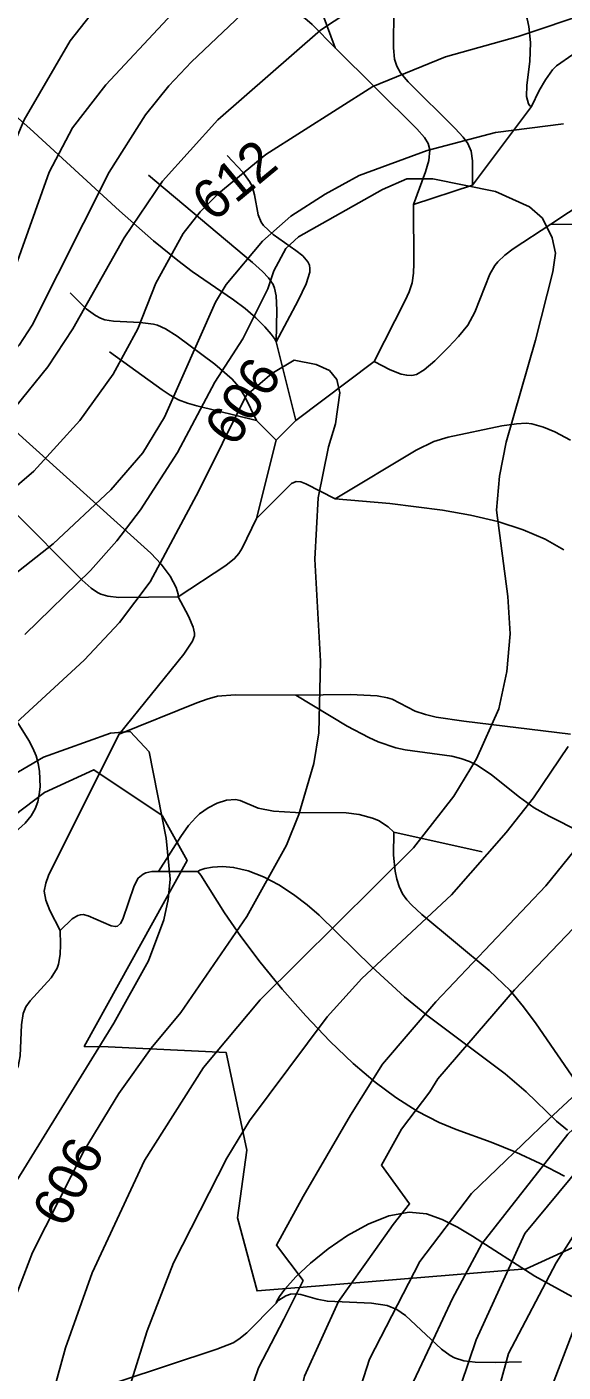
# Model space of a CAD drawing. Extents: x -709584 to -702006, y -1161789 to -1157496.
# Drawn here: x -707810.5 to -707673.9, y -1161499.6 to -1161156.7 of the extents above; entities that cross this region are included whole.
import ezdxf

# ---------------------------------------------------------------- set-up
doc = ezdxf.new("R2010")
doc.units = 0
for name, color, linetype in [('103_hranice KÚ', 7, 'Continuous'), ('120_vrstevnice hlavní', 7, 'Continuous'), ('121_vrstevnice hlavní_popis', 7, 'Continuous'), ('122_vrstevnice základní', 7, 'Continuous'), ('411_akumulovaný odtok', 7, 'Continuous')]:
    doc.layers.add(name, color=color, linetype=linetype)

msp = doc.modelspace()

# ---------------------------------------------------------------- linework, layer by layer
at = {"layer": '103_hranice KÚ'}
msp.add_lwpolyline([(-708069.08, -1161360.53), (-708050.18, -1161381.5), (-708038.46, -1161387.29), (-708031.75, -1161416.26), (-708000.37, -1161425.28), (-707968.86, -1161427.91), (-707949.51, -1161427.57), (-707922.12, -1161425.59), (-707904.25, -1161423.49), (-707882.47, -1161412.64), (-707826.8, -1161367.54), (-707806.04, -1161351.84), (-707793.47, -1161346.03), (-707776.08, -1161357.69), (-707769.68, -1161369.15), (-707795.87, -1161416.57), (-707789.81, -1161416.7), (-707759.7, -1161418.15), (-707754.5, -1161443.02), (-707756.84, -1161460.29), (-707751.86, -1161478.91), (-707741.1, -1161478.02), (-707683.31, -1161473.27), (-707622.03, -1161445.19)], dxfattribs=at)
at = {"layer": '120_vrstevnice hlavní'}
for points in [[(-708071.14, -1161216.26), (-708033.53, -1161253.87), (-708005.9, -1161274.7), (-707990.71, -1161284.24), (-707976.1, -1161291.62), (-707965.69, -1161295.24), (-707955.28, -1161297.7), (-707941.39, -1161298.85), (-707925.77, -1161297.7), (-707913.62, -1161295.09), (-707909.57, -1161293.65), (-707898.43, -1161288), (-707888.74, -1161281.35), (-707855.47, -1161255.6), (-707847.66, -1161248.8), (-707843.03, -1161243.74), (-707834.35, -1161231.59), (-707823.94, -1161210.47), (-707811.21, -1161180.39), (-707799.49, -1161160.28), (-707790.53, -1161148.86)], [(-707818.3, -1161299.86), (-707803.83, -1161288.44), (-707789.08, -1161274.7), (-707780.98, -1161265.29), (-707775.48, -1161256.18), (-707762.46, -1161226.82), (-707759.72, -1161222.33), (-707750.46, -1161211.34), (-707743.23, -1161204.98), (-707734.55, -1161199.34), (-707725.87, -1161194.56), (-707708.51, -1161188.2), (-707691.16, -1161183.57), (-707673.8, -1161181.4)], [(-707672.64, -1161340.08), (-707681.46, -1161353.24), (-707688.41, -1161362.06), (-707702.29, -1161377.97), (-707725.15, -1161399.24), (-707733.97, -1161409.07), (-707753.79, -1161435.54), (-707759.57, -1161445.09)], [(-707566.55, -1161362.44), (-707592.55, -1161378.65), (-707638.19, -1161415.19), (-707657.65, -1161432.93), (-707683.65, -1161464.22), (-707696.08, -1161491.35), (-707705.77, -1161520.01), (-707708.51, -1161548.36), (-707709.24, -1161564.56), (-707709.09, -1161589.73), (-707708.08, -1161607.09), (-707705.04, -1161628.79), (-707702.66, -1161641.02)], [(-707759.57, -1161445.09), (-707773.17, -1161471.7), (-707779.82, -1161489.06), (-707783.87, -1161501.79), (-707787.2, -1161517.99), (-707788.38, -1161552.61), (-707777.46, -1161554.87), (-707778.23, -1161617.65)]]:
    msp.add_lwpolyline(points, dxfattribs=at)
at = {"layer": '122_vrstevnice základní'}
for points in [[(-707728.62, -1161127.74), (-707768.54, -1161165.63), (-707774.33, -1161171.71), (-707780.26, -1161179.09), (-707789.51, -1161193.7), (-707809.19, -1161232.75), (-707812.51, -1161237.81), (-707821.62, -1161248.08), (-707827.99, -1161254.01), (-707840.57, -1161264.14), (-707869.94, -1161285.54), (-707895.54, -1161305.94), (-707909.28, -1161314.47), (-707927.79, -1161323.3), (-707934.74, -1161325.18), (-707941.68, -1161326.33), (-707950.94, -1161326.77), (-707969.45, -1161324.45), (-707985.65, -1161319.82), (-708006.77, -1161310.13), (-708043.8, -1161287.86), (-708071.14, -1161267.32)], [(-707758.99, -1161137.72), (-707790.38, -1161171.42), (-707798.92, -1161182.41), (-707804.85, -1161193.7), (-707815.55, -1161223.78), (-707822.06, -1161235.35), (-707831.75, -1161246.49), (-707844.77, -1161257.05), (-707860.97, -1161269.05), (-707888.45, -1161290.75), (-707900.02, -1161298.13), (-707916.22, -1161305.51), (-707926.35, -1161308.83), (-707936.47, -1161311), (-707942.55, -1161311.58), (-707950.65, -1161311.44), (-707958.75, -1161310.42), (-707968.87, -1161308.25)], [(-708057.11, -1161301.89), (-708024.85, -1161326.62), (-708011.4, -1161334.58), (-708001.27, -1161339.21), (-707985.07, -1161344.42), (-707974.95, -1161346.15), (-707966.85, -1161346.73), (-707957.01, -1161346.44), (-707941.39, -1161344.7), (-707930.98, -1161341.81), (-707923.17, -1161338.63), (-707913.91, -1161334), (-707900.46, -1161325.18), (-707841.58, -1161278.75), (-707820.61, -1161261.1), (-707813.38, -1161253.58), (-707805.14, -1161243.31), (-707798.77, -1161233.62), (-707785.75, -1161210.47), (-707775.92, -1161196.01), (-707761.89, -1161180.39), (-707735.71, -1161157.53), (-707725, -1161150.45)], [(-707828.28, -1161286.7), (-707808.75, -1161269.92), (-707797.04, -1161257.05), (-707788.5, -1161245.19), (-707782.28, -1161233.62), (-707777.65, -1161222.05), (-707770.71, -1161209.32), (-707766.37, -1161203.82), (-707761.6, -1161199.05), (-707749.59, -1161189.21), (-707722.4, -1161171.85), (-707703.88, -1161164.33), (-707685.37, -1161159.12), (-707666.85, -1161152.91)], [(-707630.84, -1161153.48), (-707625.63, -1161160.14), (-707622.02, -1161170.55), (-707622.02, -1161178.36), (-707629.83, -1161207), (-707634.46, -1161230.15), (-707635.32, -1161241.72), (-707634.31, -1161275.85), (-707634.6, -1161283.95), (-707636.33, -1161295.53), (-707639.08, -1161307.1), (-707643.42, -1161320.11), (-707646.75, -1161327.93), (-707653.55, -1161340.94), (-707664.97, -1161359.17), (-707678.28, -1161375.66), (-707706.34, -1161405.17), (-707719.94, -1161421.08), (-707728.1, -1161434.06), (-707740.16, -1161454.79), (-707746.94, -1161467.23), (-707740.16, -1161476.28)], [(-707811.07, -1161311.58), (-707794.29, -1161295.24), (-707787.63, -1161287.71), (-707781.56, -1161279.76), (-707772.16, -1161265.15), (-707762.61, -1161247.21), (-707755.52, -1161236.22), (-707749.16, -1161223.49), (-707747.57, -1161218.86), (-707744.53, -1161213.22), (-707741.35, -1161210.19), (-707719.94, -1161198.18), (-707713.72, -1161195.43), (-707707.07, -1161195.43), (-707691.16, -1161198.61), (-707682.48, -1161202.52), (-707679.15, -1161205.41), (-707676.69, -1161210.47), (-707675.82, -1161214.38), (-707676.55, -1161219.15), (-707680.89, -1161236.51), (-707688.41, -1161262.55), (-707690.14, -1161271.23), (-707690.87, -1161279.9), (-707687.97, -1161301.89), (-707687.4, -1161311.44), (-707688.26, -1161320.98), (-707690.29, -1161330.53), (-707695.93, -1161343.26), (-707701.71, -1161352.8), (-707711.98, -1161365.97), (-707751.04, -1161404.73), (-707765.5, -1161421.94), (-707780.55, -1161445.67), (-707793.85, -1161474.31), (-707800.65, -1161493.4), (-707805.57, -1161511.33)], [(-707850.12, -1161367.99), (-707795.88, -1161318.09), (-707786.91, -1161308.54), (-707779.1, -1161298.13), (-707766.66, -1161274.99), (-707754.65, -1161250.69), (-707748.09, -1161245.04), (-707742.45, -1161241.66), (-707736.81, -1161242.79), (-707733.42, -1161244.29), (-707731.54, -1161246.55), (-707730.79, -1161249.94), (-707731.92, -1161257.84), (-707733.68, -1161263.7), (-707736.28, -1161276.72), (-707737.15, -1161292.34), (-707735.71, -1161318.38), (-707736.14, -1161336.6), (-707737.44, -1161344.42), (-707741.2, -1161357.43), (-707744.39, -1161365.24), (-707754.51, -1161383.47), (-707771.29, -1161407.91), (-707778.81, -1161417.03), (-707787.05, -1161428.6), (-707795.88, -1161443.06), (-707809.04, -1161469.1), (-707818.01, -1161492.24)], [(-707814.1, -1161347.45), (-707806.29, -1161342.82), (-707789.22, -1161336.75), (-707784.16, -1161336.31), (-707779.39, -1161341.52), (-707775.05, -1161363.51), (-707774.04, -1161373.92), (-707774.47, -1161379.13), (-707775.63, -1161384.34), (-707779.53, -1161394.75), (-707788.36, -1161410.66), (-707816.85, -1161456.95)], [(-707637.93, -1161346.15), (-707648.92, -1161360.9), (-707663.67, -1161378.55), (-707686.24, -1161402.13), (-707705.8, -1161424.83), (-707707.88, -1161428.12), (-707715.08, -1161437.67), (-707720.19, -1161446.88), (-707713.03, -1161456.68), (-707717.18, -1161461.95), (-707721.7, -1161468.36), (-707731.12, -1161481.55), (-707739.76, -1161500.63), (-707745.25, -1161523.77), (-707750.46, -1161552.7), (-707752.77, -1161570.06), (-707753.21, -1161593.49), (-707752.48, -1161609.11), (-707750.75, -1161628.79), (-707749.02, -1161641.02)], [(-707718.6, -1161641.02), (-707720.81, -1161629.65), (-707725.15, -1161588), (-707725.44, -1161556.75), (-707723.27, -1161535.92), (-707720.66, -1161520.3), (-707707, -1161491.35), (-707702.11, -1161480.8), (-707694.57, -1161466.85), (-707672.72, -1161438.96), (-707643.33, -1161411.44), (-707624.57, -1161396.37), (-707596.69, -1161372.62)], [(-707573.71, -1161378.27), (-707622.23, -1161411.07), (-707642.2, -1161426.52), (-707658.31, -1161444.58), (-707675.64, -1161471.72), (-707687.83, -1161494.84), (-707692.46, -1161511.91), (-707696.8, -1161535.06), (-707698.39, -1161561.09), (-707698.24, -1161572.08), (-707696.8, -1161590.31), (-707694.92, -1161603.62), (-707687.58, -1161641.02)], [(-707660.66, -1161419.36), (-707677.62, -1161435.19), (-707697.21, -1161454.04), (-707710.4, -1161471.38), (-707723.21, -1161496.25), (-707735.27, -1161533.9), (-707738.31, -1161551.26), (-707740.05, -1161577.29), (-707740.05, -1161591.47), (-707738.74, -1161610.56), (-707736.28, -1161630.81), (-707734.14, -1161641.02)], [(-707740.16, -1161476.28), (-707745.06, -1161486.08), (-707751.46, -1161498.52), (-707755.23, -1161509.45), (-707767.24, -1161542), (-707771.58, -1161565.14), (-707772.73, -1161582.21), (-707770.71, -1161609.4), (-707766.95, -1161635.44), (-707765.62, -1161641.02)], [(-707670.91, -1161641.02), (-707678.14, -1161612.3), (-707682.62, -1161591.76), (-707685.66, -1161572.66), (-707685.95, -1161559.94), (-707684.94, -1161547.21), (-707682.19, -1161524.93), (-707679.01, -1161509.02), (-707674.23, -1161496.63), (-707670.46, -1161486.83)]]:
    msp.add_lwpolyline(points, dxfattribs=at)
at = {"layer": '411_akumulovaný odtok'}
for p, q in [((-707681.99, -1161177), (-707696.99, -1161197)), ((-707696.99, -1161197), (-707711.99, -1161202)), ((-707746.99, -1161237), (-707741.99, -1161257)), ((-707721.99, -1161242), (-707741.99, -1161257)), ((-707751.99, -1161257), (-707746.99, -1161262)), ((-707741.99, -1161257), (-707746.99, -1161262)), ((-707746.99, -1161262), (-707751.99, -1161282)), ((-707694.49, -1161367), (-707716.99, -1161362)), ((-707766.99, -1161372), (-707776.99, -1161372))]:
    msp.add_line(p, q, dxfattribs=at)
for points in [[(-707796.99, -1161077), (-707756.54, -1161113.21), (-707751.9, -1161117.7), (-707749.06, -1161120.87), (-707747.8, -1161122.56), (-707745.69, -1161126.14), (-707743.09, -1161131.91), (-707731.99, -1161162)], [(-707721.99, -1161077), (-707715.08, -1161086.02), (-707711.58, -1161090.88), (-707708.68, -1161095.36), (-707707.61, -1161097.33), (-707705.77, -1161101.41), (-707704.17, -1161105.6), (-707696.96, -1161127.03), (-707693.82, -1161135.46), (-707691.98, -1161139.5), (-707690.93, -1161141.43), (-707685.46, -1161149.48), (-707683.69, -1161152.78), (-707683.05, -1161154.63), (-707682.62, -1161156.55), (-707682.24, -1161160.69), (-707682.41, -1161165.51), (-707683.17, -1161171.51), (-707683.26, -1161174.41), (-707682.71, -1161176.33), (-707682.34, -1161176.84), (-707681.99, -1161177)], [(-707771.99, -1161127), (-707756.87, -1161146.08), (-707754.74, -1161148.53), (-707753.22, -1161149.97), (-707751.55, -1161151.09), (-707750.62, -1161151.45), (-707748.6, -1161151.89), (-707743.36, -1161152.62), (-707741.46, -1161153.33), (-707739.73, -1161154.45), (-707737.81, -1161156.1), (-707731.99, -1161162)], [(-707661.99, -1161137), (-707663.17, -1161138.18), (-707664.12, -1161139.85), (-707664.33, -1161140.81), (-707664.21, -1161141.89), (-707663.75, -1161142.94), (-707663.02, -1161143.93), (-707662.11, -1161144.82), (-707657.05, -1161148.45), (-707655.34, -1161149.87), (-707654.26, -1161151.27), (-707654.12, -1161151.96), (-707654.33, -1161152.63), (-707655.49, -1161153.95), (-707657.25, -1161155.26), (-707671.46, -1161163.74), (-707675.57, -1161166.65), (-707676.56, -1161167.67), (-707678.42, -1161170.19), (-707680.01, -1161172.94), (-707681.99, -1161177)], [(-707606.99, -1161137), (-707608.16, -1161137.48), (-707610.58, -1161139.1), (-707611.94, -1161140.32), (-707613.24, -1161141.81), (-707614.35, -1161143.56), (-707615.26, -1161145.5), (-707615.97, -1161147.53), (-707617.62, -1161154.95), (-707618.14, -1161156.65), (-707619.82, -1161160.27), (-707621.96, -1161163.73), (-707624.33, -1161167.1), (-707628.16, -1161172), (-707630.9, -1161175.09), (-707632.36, -1161176.54), (-707635.51, -1161179.2), (-707640.54, -1161182.85), (-707676.99, -1161207)], [(-707866.01, -1161150.89), (-707841.31, -1161161.35), (-707834.4, -1161164.58), (-707827.77, -1161168.26), (-707821.53, -1161172.66), (-707815.57, -1161177.51), (-707809.76, -1161182.61), (-707786.91, -1161203.58), (-707778.27, -1161211.23), (-707772.08, -1161216.28), (-707768.43, -1161219.03), (-707757.91, -1161226.24), (-707754.93, -1161228.47), (-707752.15, -1161230.88), (-707749.9, -1161233.13), (-707748.25, -1161235.03), (-707747.26, -1161236.37), (-707746.99, -1161237)], [(-707716.99, -1161152), (-707717.13, -1161162.03), (-707716.82, -1161164.94), (-707716.29, -1161166.71), (-707715.3, -1161168.4), (-707713.33, -1161170.73), (-707701.4, -1161182.55), (-707699.32, -1161184.83), (-707698.14, -1161186.44), (-707697.36, -1161188.38), (-707696.99, -1161190.83), (-707696.99, -1161197)], [(-707731.99, -1161162), (-707711.15, -1161182.69), (-707709.23, -1161184.88), (-707708.26, -1161186.42), (-707707.83, -1161188.07), (-707708.11, -1161190.72), (-707708.96, -1161193.65), (-707711.99, -1161202)], [(-707759.49, -1161189.5), (-707755.49, -1161193.69), (-707753.76, -1161196.1), (-707753.11, -1161197.32), (-707752.48, -1161199.47), (-707751.59, -1161204.6), (-707750.86, -1161206.44), (-707750.24, -1161207.32), (-707747.77, -1161209.61), (-707741.95, -1161213.69), (-707740.21, -1161215.09), (-707738.9, -1161216.6), (-707738.51, -1161217.43), (-707738.38, -1161218.3), (-707738.44, -1161219.23), (-707739.37, -1161222.21), (-707741.39, -1161226.4), (-707746.99, -1161237)], [(-707779.49, -1161194.5), (-707753.03, -1161216.75), (-707750.49, -1161219.03), (-707748.98, -1161220.63), (-707747.8, -1161222.38), (-707747.43, -1161223.28), (-707747, -1161225.22), (-707746.79, -1161228.9), (-707746.99, -1161237)], [(-707711.99, -1161202), (-707711.92, -1161217.02), (-707712.01, -1161219.5), (-707712.35, -1161221.92), (-707713.13, -1161224.22), (-707714.15, -1161226.46), (-707721.99, -1161242)], [(-707626.99, -1161202), (-707631.53, -1161204.36), (-707635.09, -1161205.97), (-707637.09, -1161206.58), (-707639.02, -1161206.87), (-707643.98, -1161207.05), (-707676.99, -1161207)], [(-707676.99, -1161207), (-707686.59, -1161213.25), (-707688.73, -1161214.89), (-707690.52, -1161216.59), (-707691.29, -1161217.53), (-707692.55, -1161219.7), (-707696.35, -1161229.4), (-707698.2, -1161232.73), (-707700.51, -1161235.61), (-707703.07, -1161238.34), (-707706.6, -1161241.83), (-707709.32, -1161244.15), (-707711.24, -1161245.28), (-707712.42, -1161245.52), (-707713.74, -1161245.47), (-707715.15, -1161245.17), (-707717.97, -1161244.12), (-707721.99, -1161242)], [(-707799.49, -1161224.5), (-707795.38, -1161228.54), (-707793, -1161230.3), (-707791.77, -1161230.95), (-707790.61, -1161231.37), (-707788.42, -1161231.71), (-707781.61, -1161232.02), (-707778.29, -1161232.46), (-707777.23, -1161232.75), (-707775.16, -1161233.67), (-707772.19, -1161235.51), (-707762.66, -1161242.64), (-707758.17, -1161246.46), (-707756.54, -1161248.48), (-707755.02, -1161250.94), (-707751.99, -1161257)], [(-707789.49, -1161239.5), (-707776.05, -1161249.17), (-707774, -1161250.54), (-707771.86, -1161251.73), (-707769.58, -1161252.59), (-707767.21, -1161253.25), (-707751.99, -1161257)], [(-707829.49, -1161252), (-707828.45, -1161251.96), (-707825.92, -1161252.27), (-707822.61, -1161253.31), (-707819.17, -1161255.13), (-707817.6, -1161256.19), (-707815.01, -1161258.28), (-707778.9, -1161290.84), (-707776.31, -1161293.65), (-707773.98, -1161296.72), (-707772.44, -1161299.56), (-707771.96, -1161301.27), (-707771.99, -1161302)], [(-707671.99, -1161262), (-707675.98, -1161259.93), (-707678.89, -1161258.71), (-707681.87, -1161257.87), (-707683.27, -1161257.72), (-707685.76, -1161257.85), (-707689.5, -1161258.42), (-707703.22, -1161261.27), (-707706.83, -1161262.39), (-707711.34, -1161264.58), (-707731.99, -1161277)], [(-707731.99, -1161277), (-707739.4, -1161273.2), (-707740.68, -1161272.69), (-707741.9, -1161272.56), (-707743.05, -1161273.12), (-707744.14, -1161274.06), (-707751.99, -1161282)], [(-707673.73, -1161289.99), (-707678.48, -1161287.31), (-707684.1, -1161284.85), (-707690.55, -1161282.79), (-707697.51, -1161281.15), (-707704.65, -1161279.86), (-707718.07, -1161278.14), (-707731.99, -1161277)], [(-707854.49, -1161279.5), (-707815.06, -1161330.98), (-707812.38, -1161334.73), (-707809.98, -1161338.55), (-707808.97, -1161340.52), (-707808.16, -1161342.54), (-707807.63, -1161344.47), (-707807.3, -1161346.43), (-707807.16, -1161350.39), (-707807.35, -1161352.33), (-707807.75, -1161354.22), (-707808.39, -1161356.01), (-707809.41, -1161357.81), (-707810.95, -1161359.67), (-707815.17, -1161363.52), (-707819.94, -1161367.13), (-707826.99, -1161372)], [(-707814.49, -1161279.5), (-707796.38, -1161297.75), (-707794.14, -1161299.77), (-707792.55, -1161300.89), (-707791.7, -1161301.32), (-707789.92, -1161301.83), (-707787.04, -1161302.13), (-707771.99, -1161302)], [(-707751.99, -1161282), (-707755.7, -1161289.54), (-707756.54, -1161290.96), (-707757.59, -1161292.22), (-707759.86, -1161293.97), (-707771.99, -1161302)], [(-707771.99, -1161302), (-707769.34, -1161306.92), (-707768.12, -1161309.7), (-707767.82, -1161311.19), (-707767.84, -1161311.91), (-707768.3, -1161313.29), (-707770.56, -1161316.62), (-707786.99, -1161337)], [(-707741.99, -1161327), (-707757.45, -1161326.95), (-707761.92, -1161327.33), (-707764.57, -1161328.07), (-707767.17, -1161329.02), (-707786.99, -1161337)], [(-707671.99, -1161337), (-707699.16, -1161333.67), (-707706.23, -1161332.61), (-707708.96, -1161332), (-707711.56, -1161331.11), (-707717.44, -1161328.08), (-707718.67, -1161327.69), (-707721.25, -1161327.21), (-707728.07, -1161326.87), (-707741.99, -1161327)], [(-707639.49, -1161389.5), (-707656.59, -1161372.2), (-707660.12, -1161368.88), (-707663.76, -1161365.76), (-707667.62, -1161362.99), (-707669.52, -1161361.87), (-707677.41, -1161357.89), (-707681.24, -1161355.73), (-707684.98, -1161353.06), (-707692.12, -1161347.35), (-707695.82, -1161344.88), (-707697.78, -1161343.91), (-707699.96, -1161343.15), (-707702.24, -1161342.61), (-707714.16, -1161340.97), (-707716.52, -1161340.46), (-707720.98, -1161338.94), (-707723.43, -1161337.81), (-707728.89, -1161334.9), (-707741.99, -1161327)], [(-707786.99, -1161337), (-707803.58, -1161370), (-707804.97, -1161373), (-707805.7, -1161375), (-707806.06, -1161377), (-707805.66, -1161379.32), (-707804.62, -1161381.96), (-707801.99, -1161387)], [(-707716.99, -1161362), (-707718.49, -1161360.57), (-707720.93, -1161359.02), (-707722.48, -1161358.35), (-707725.89, -1161357.44), (-707729.16, -1161357.07), (-707742.04, -1161356.96), (-707747.65, -1161356.62), (-707751.59, -1161355.81), (-707756.21, -1161353.91), (-707757.36, -1161353.66), (-707759.68, -1161353.81), (-707762.04, -1161354.57), (-707764.36, -1161355.74), (-707766.52, -1161357.27), (-707767.5, -1161358.19), (-707769.3, -1161360.27), (-707771.28, -1161363.04), (-707776.99, -1161372)], [(-707664.49, -1161434.5), (-707680.78, -1161410.8), (-707683.95, -1161406.46), (-707687.36, -1161402.33), (-707692.72, -1161397.25), (-707709.85, -1161382.95), (-707712.48, -1161380.47), (-707713.68, -1161379.17), (-707714.78, -1161377.66), (-707715.7, -1161375.81), (-707716.3, -1161373.91), (-707716.7, -1161371.88), (-707717.07, -1161367.81), (-707716.99, -1161362)], [(-707776.99, -1161372), (-707778.69, -1161372.01), (-707780.18, -1161372.32), (-707780.9, -1161372.63), (-707782.12, -1161373.67), (-707783.14, -1161375.67), (-707786.03, -1161384.15), (-707786.64, -1161385.24), (-707787.43, -1161385.92), (-707787.91, -1161386.03), (-707789.03, -1161385.86), (-707794.9, -1161383.3), (-707796.18, -1161382.97), (-707796.85, -1161382.99), (-707797.53, -1161383.2), (-707798.93, -1161384.05), (-707801.99, -1161387)], [(-707672.81, -1161437.88), (-707675.54, -1161435.62), (-707683.3, -1161428.16), (-707688.63, -1161423.59), (-707708.65, -1161408.59), (-707714.32, -1161403.91), (-707722.62, -1161396.25), (-707736.08, -1161383.12), (-707739.13, -1161380.46), (-707742.6, -1161377.82), (-707746.36, -1161375.38), (-707750.24, -1161373.32), (-707754.12, -1161371.79), (-707757.84, -1161370.93), (-707760.7, -1161370.72), (-707763.19, -1161370.88), (-707765.16, -1161371.23), (-707766.47, -1161371.65), (-707766.99, -1161372)], [(-707673.54, -1161449.62), (-707679.75, -1161446.42), (-707685.98, -1161443.5), (-707692.2, -1161440.94), (-707701.11, -1161437.76), (-707705.45, -1161436), (-707711.08, -1161433.1), (-707716.52, -1161429.62), (-707721.81, -1161425.71), (-707727.36, -1161420.95), (-707733.33, -1161415.2), (-707739.46, -1161408.76), (-707745.46, -1161401.96), (-707751.07, -1161395.11), (-707756.04, -1161388.52), (-707760.15, -1161382.53), (-707766.19, -1161372.94), (-707766.99, -1161372)], [(-707801.99, -1161387), (-707801.92, -1161390.62), (-707802.04, -1161393.16), (-707802.43, -1161395.6), (-707802.77, -1161396.64), (-707804.36, -1161399.05), (-707809.7, -1161404.92), (-707810.78, -1161406.5), (-707811.48, -1161408.22), (-707811.91, -1161411.04), (-707812.18, -1161418.93), (-707812.75, -1161421.69), (-707813.62, -1161423.35), (-707814.81, -1161424.9), (-707817.41, -1161427.63), (-707821.99, -1161432)], [(-707671.67, -1161480.35), (-707681.06, -1161475.1), (-707696.97, -1161464.94), (-707700.84, -1161462.65), (-707704.69, -1161460.68), (-707708.67, -1161459.25), (-707713.15, -1161458.85), (-707718.27, -1161459.77), (-707723.57, -1161461.84), (-707728.82, -1161464.75), (-707733.79, -1161468.17), (-707738.25, -1161471.8), (-707741.97, -1161475.34), (-707744.76, -1161478.47), (-707746.11, -1161480.28), (-707746.86, -1161481.52), (-707746.99, -1161482)], [(-707684.49, -1161497), (-707691.03, -1161497.18), (-707696.29, -1161497.08), (-707699.18, -1161496.72), (-707701.56, -1161495.96), (-707702.71, -1161495.34), (-707704.88, -1161493.75), (-707714.07, -1161485.19), (-707716.26, -1161483.66), (-707718.69, -1161482.64), (-707722.72, -1161482.01), (-707733.94, -1161481.51), (-707736.56, -1161480.99), (-707740.69, -1161479.83), (-707742.06, -1161479.67), (-707743.36, -1161479.76), (-707744.53, -1161480.13), (-707746.3, -1161481.24), (-707746.99, -1161482)], [(-707746.99, -1161482), (-707754.46, -1161489.55), (-707756.47, -1161491.2), (-707757.96, -1161492.1), (-707762.1, -1161493.76), (-707786.99, -1161502)]]:
    msp.add_lwpolyline(points, dxfattribs=at)

# ---------------------------------------------------------------- texts
at = {"layer": '121_vrstevnice hlavní_popis'}
for s, rotation, p in [('612', 39.7053, (-707763.09, -1161206.69)), ('606', 56.6823, (-707757.53, -1161264.16)), ('606', 62.818, (-707800.69, -1161463.23))]:
    msp.add_text(s, height=10, rotation=rotation, dxfattribs=at).set_placement(p)

doc.saveas('drawing.dxf')
